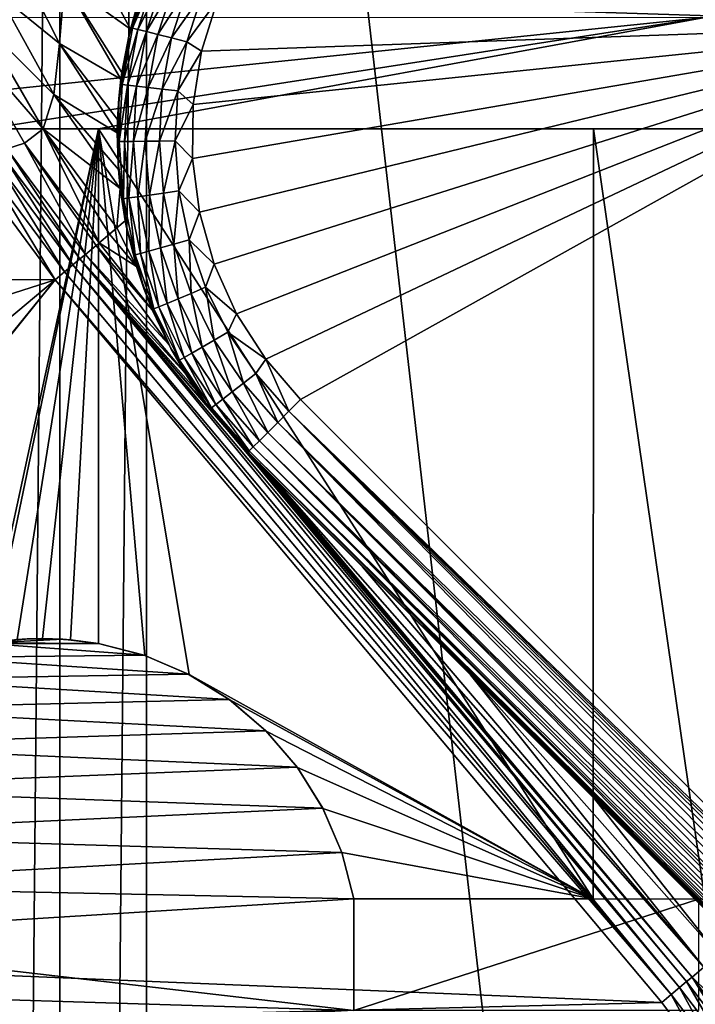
# Model space of a CAD drawing. Header units: metres. Extents: x -205 to 205, y -104 to 104.
# Tile 350 of 656: x -187 to -178, y 24 to 38. Entities that reach past the tile are written whole.
import ezdxf

# ---------------------------------------------------------------- set-up
doc = ezdxf.new("R2010")
doc.units = ezdxf.units.M
doc.layers.add('solid_01_2-CONSUMER_EHM_BOX_SW0001', color=7, linetype='CONTINUOUS')

msp = doc.modelspace()

# ---------------------------------------------------------------- linework, layer by layer
at = {"layer": 'solid_01_2-CONSUMER_EHM_BOX_SW0001'}
for points in [[(-200.010849, -74.958488), (-200.010773, 75.041512), (-0.010778, 75.04142)], [(-0.010849, -74.95858), (-200.010849, -74.958488), (-0.010778, 75.04142)], [(-187.936584, -63.24094, 75), (-186.76796, 63.569702, 75), (-187.922989, 63.341274, 75)], [(-187.936584, -63.24094, 75), (-186.781616, -63.469616, 75), (-186.76796, 63.569702, 75)], [(-186.781616, -63.469616, 75), (-185.602478, 63.645401, 75), (-186.76796, 63.569702, 75)], [(-186.781616, -63.469616, 75), (-185.61615, -63.545567, 75), (-185.602478, 63.645401, 75)], [(-174.012405, -37.447227, 75), (-185.602478, 63.645401, 75), (-185.61615, -63.545567, 75)], [(-174.001678, 37.552773, 75), (-185.602478, 63.645401, 75), (-174.012405, -37.447227, 75)], [(-174.001678, 37.552773, 75), (-173.946716, 38.327507, 75), (-185.602478, 63.645401, 75)], [(-186.71286, 38.12471, 3.45631), (-185.826035, 37.484833, 3.5), (-186.501038, 38.75626, 3.5)], [(-186.501038, 38.75626, 3.5), (-185.826035, 37.484833, 3.5), (-185.717422, 37.868443, 3.5)], [(-186.777512, 37.293961, 3.325905), (-187.423645, 38.57283, 3.325905), (-187.602097, 37.960056, 3.113388)], [(-186.71286, 38.12471, 3.45631), (-187.423645, 38.57283, 3.325905), (-186.777512, 37.293961, 3.325905)], [(-184.653275, 37.877159, 13.5), (-174.501678, 37.552845, 13.5), (-174.441727, 38.398006, 13.5)], [(-185.952057, 36.814541, 3.456349), (-186.71286, 38.12471, 3.45631), (-186.777512, 37.293961, 3.325905)], [(-185.939636, 36.904922, 3.466962), (-185.826035, 37.484833, 3.5), (-186.71286, 38.12471, 3.45631)], [(-185.939636, 36.904922, 3.466962), (-186.71286, 38.12471, 3.45631), (-185.952057, 36.814541, 3.456349)], [(-185.84317, 37.413765, 12.5), (-185.583542, 38.244019, 12.5), (-185.826035, 37.484833, 3.5)], [(-185.84317, 37.413765, 12.5), (-185.560455, 38.234913, 12.721427), (-185.583542, 38.244019, 12.5)], [(-185.796234, 37.501705, 12.721427), (-185.560455, 38.234913, 12.721427), (-185.84317, 37.413765, 12.5)], [(-185.583542, 38.244019, 12.5), (-185.717422, 37.868443, 3.5), (-185.826035, 37.484833, 3.5)], [(-185.796234, 37.501705, 12.721427), (-185.491776, 38.207832, 12.933075), (-185.560455, 38.234913, 12.721427)], [(-185.796234, 37.501705, 12.721427), (-185.724655, 37.483681, 12.933075), (-185.491776, 38.207832, 12.933075)], [(-185.724655, 37.483681, 12.933075), (-185.380981, 38.164135, 13.122963), (-185.491776, 38.207832, 12.933075)], [(-185.724655, 37.483681, 12.933075), (-185.609146, 37.454601, 13.122963), (-185.380981, 38.164135, 13.122963)], [(-185.609146, 37.454601, 13.122963), (-185.233612, 38.106022, 13.281551), (-185.380981, 38.164135, 13.122963)], [(-185.609146, 37.454601, 13.122963), (-185.455536, 37.415928, 13.281551), (-185.233612, 38.106022, 13.281551)], [(-185.455536, 37.415928, 13.281551), (-185.057083, 38.036407, 13.400871), (-185.233612, 38.106022, 13.281551)], [(-185.455536, 37.415928, 13.281551), (-185.27153, 37.369598, 13.400871), (-185.057083, 38.036407, 13.400871)], [(-185.27153, 37.369598, 13.400871), (-184.860275, 37.958794, 13.474928), (-185.057083, 38.036407, 13.400871)], [(-186.853546, 36.606853, 3.113388), (-187.602097, 37.960056, 3.113388), (-187.83049, 37.582779, 2.826262)], [(-186.777512, 37.293961, 3.325905), (-187.602097, 37.960056, 3.113388), (-186.853546, 36.606853, 3.113388)], [(-185.27153, 37.369598, 13.400871), (-185.06636, 37.317944, 13.474928), (-184.860275, 37.958794, 13.474928)], [(-185.06636, 37.317944, 13.474928), (-184.653275, 37.877159, 13.5), (-184.860275, 37.958794, 13.474928)], [(-185.06636, 37.317944, 13.474928), (-184.86792, 37.192532, 13.5), (-184.653275, 37.877159, 13.5)], [(-184.653275, 37.877159, 13.5), (-184.86792, 37.192532, 13.5), (-174.501678, 37.552845, 13.5)], [(-192.604446, 36.145905, 69), (-192.60434, 37.645905, 69), (-178.10434, 37.644863, 63.099998)], [(-187.754456, 36.145557, 67.02655), (-192.604446, 36.145905, 69), (-178.10434, 37.644863, 63.099998)], [(-187.754456, 36.145557, 67.02655), (-178.10434, 37.644863, 63.099998), (-186.254456, 36.145451, 66.416206)], [(-186.254456, 36.145451, 66.416206), (-178.10434, 37.644863, 63.099998), (-178.104446, 36.144863, 63.099998)], [(-188.087463, 37.400715, 2.474663), (-186.999008, 36.145802, 2.826262), (-187.83049, 37.582779, 2.826262)], [(-186.853546, 36.606853, 3.113388), (-187.83049, 37.582779, 2.826262), (-186.999008, 36.145802, 2.826262)], [(-185.84317, 37.413765, 12.5), (-185.826035, 37.484833, 3.5), (-185.939636, 36.904922, 3.466962)], [(-185.796234, 37.501705, 12.721427), (-185.84317, 37.413765, 12.5), (-185.93576, 36.744259, 12.721427)], [(-185.796234, 37.501705, 12.721427), (-185.93576, 36.744259, 12.721427), (-185.724655, 37.483681, 12.933075)], [(-185.93576, 36.744259, 12.721427), (-185.862442, 36.735596, 12.933075), (-185.724655, 37.483681, 12.933075)], [(-185.724655, 37.483681, 12.933075), (-185.862442, 36.735596, 12.933075), (-185.609146, 37.454601, 13.122963)], [(-185.862442, 36.735596, 12.933075), (-185.744156, 36.721611, 13.122963), (-185.609146, 37.454601, 13.122963)], [(-185.609146, 37.454601, 13.122963), (-185.744156, 36.721611, 13.122963), (-185.455536, 37.415928, 13.281551)], [(-184.993118, 35.746784, 13.5), (-184.897385, 35.025948, 13.5), (-174.501678, 37.552845, 13.5)], [(-184.983124, 36.475704, 13.5), (-184.993118, 35.746784, 13.5), (-174.501678, 37.552845, 13.5)], [(-184.86792, 37.192532, 13.5), (-184.983124, 36.475704, 13.5), (-174.501678, 37.552845, 13.5)], [(-184.897385, 35.025948, 13.5), (-184.698105, 34.326618, 13.5), (-174.501678, 37.552845, 13.5)], [(-184.698105, 34.326618, 13.5), (-184.398636, 33.661983, 13.5), (-174.501678, 37.552845, 13.5)], [(-184.398636, 33.661983, 13.5), (-184.007477, 33.050339, 13.5), (-174.501678, 37.552845, 13.5)], [(-184.007477, 33.050339, 13.5), (-183.537933, 32.507839, 13.5), (-174.501678, 37.552845, 13.5)], [(-183.537933, 32.507839, 13.5), (-174.503693, 23.471012, 13.5), (-174.501678, 37.552845, 13.5)], [(-188.087463, 37.400715, 2.474663), (-187.246216, 35.954868, 2.474663), (-186.999008, 36.145802, 2.826262)], [(-187.483841, 35.879379, 2.071429), (-187.246216, 35.954868, 2.474663), (-188.087463, 37.400715, 2.474663)], [(-185.980011, 36.554695, 12.5), (-185.84317, 37.413765, 12.5), (-185.952057, 36.814541, 3.456349)], [(-185.93576, 36.744259, 12.721427), (-185.84317, 37.413765, 12.5), (-185.980011, 36.554695, 12.5)], [(-185.84317, 37.413765, 12.5), (-185.939636, 36.904922, 3.466962), (-185.952057, 36.814541, 3.456349)], [(-185.744156, 36.721611, 13.122963), (-185.586853, 36.703018, 13.281551), (-185.455536, 37.415928, 13.281551)], [(-185.455536, 37.415928, 13.281551), (-185.586853, 36.703018, 13.281551), (-185.27153, 37.369598, 13.400871)], [(-185.586853, 36.703018, 13.281551), (-185.398407, 36.680744, 13.400871), (-185.27153, 37.369598, 13.400871)], [(-185.27153, 37.369598, 13.400871), (-185.398407, 36.680744, 13.400871), (-185.06636, 37.317944, 13.474928)], [(-186.001678, 36.092983, 3.326001), (-186.777512, 37.293961, 3.325905), (-186.853546, 36.606853, 3.113388)], [(-185.997482, 36.272884, 3.365726), (-186.777512, 37.293961, 3.325905), (-186.001678, 36.092983, 3.326001)], [(-185.997482, 36.272884, 3.365726), (-185.952057, 36.814541, 3.456349), (-186.777512, 37.293961, 3.325905)], [(-185.398407, 36.680744, 13.400871), (-185.188309, 36.65591, 13.474928), (-185.06636, 37.317944, 13.474928)], [(-185.06636, 37.317944, 13.474928), (-185.188309, 36.65591, 13.474928), (-184.86792, 37.192532, 13.5)], [(-185.188309, 36.65591, 13.474928), (-184.983124, 36.475704, 13.5), (-184.86792, 37.192532, 13.5)], [(-185.980011, 36.554695, 12.5), (-185.952057, 36.814541, 3.456349), (-185.997482, 36.272884, 3.365726)], [(-185.93576, 36.744259, 12.721427), (-185.980011, 36.554695, 12.5), (-185.976685, 35.975159, 12.721427)], [(-185.93576, 36.744259, 12.721427), (-185.976685, 35.975159, 12.721427), (-185.862442, 36.735596, 12.933075)], [(-185.976685, 35.975159, 12.721427), (-185.902863, 35.975998, 12.933075), (-185.862442, 36.735596, 12.933075)], [(-185.862442, 36.735596, 12.933075), (-185.902863, 35.975998, 12.933075), (-185.744156, 36.721611, 13.122963)], [(-185.902863, 35.975998, 12.933075), (-185.783768, 35.977345, 13.122963), (-185.744156, 36.721611, 13.122963)], [(-185.744156, 36.721611, 13.122963), (-185.783768, 35.977345, 13.122963), (-185.586853, 36.703018, 13.281551)], [(-185.783768, 35.977345, 13.122963), (-185.625366, 35.979141, 13.281551), (-185.586853, 36.703018, 13.281551)], [(-185.586853, 36.703018, 13.281551), (-185.625366, 35.979141, 13.281551), (-185.398407, 36.680744, 13.400871)], [(-185.625366, 35.979141, 13.281551), (-185.435623, 35.981293, 13.400871), (-185.398407, 36.680744, 13.400871)], [(-185.398407, 36.680744, 13.400871), (-185.435623, 35.981293, 13.400871), (-185.188309, 36.65591, 13.474928)], [(-185.961334, 35.346478, 3.113556), (-186.853546, 36.606853, 3.113388), (-186.999008, 36.145802, 2.826262)], [(-185.985687, 35.602322, 3.194852), (-186.853546, 36.606853, 3.113388), (-185.961334, 35.346478, 3.113556)], [(-185.985687, 35.602322, 3.194852), (-186.001678, 36.092983, 3.326001), (-186.853546, 36.606853, 3.113388)], [(-185.980011, 36.554695, 12.5), (-185.997482, 36.272884, 3.365726), (-186.001678, 36.092983, 3.326001)], [(-185.991196, 35.684868, 12.5), (-185.980011, 36.554695, 12.5), (-186.001678, 36.092983, 3.326001)], [(-185.976685, 35.975159, 12.721427), (-185.980011, 36.554695, 12.5), (-185.991196, 35.684868, 12.5)], [(-185.435623, 35.981293, 13.400871), (-185.224075, 35.983688, 13.474928), (-185.188309, 36.65591, 13.474928)], [(-185.188309, 36.65591, 13.474928), (-185.224075, 35.983688, 13.474928), (-184.983124, 36.475704, 13.5)], [(-185.224075, 35.983688, 13.474928), (-184.993118, 35.746784, 13.5), (-184.983124, 36.475704, 13.5)], [(-187.754456, 36.145557, 67.02655), (-186.254456, 36.145451, 66.416206), (-187.754944, 29.228857, 67)], [(-186.254456, 36.145451, 66.416206), (-187.689697, 29.240026, 67), (-187.754944, 29.228857, 67)], [(-186.254456, 36.145451, 66.416206), (-187.348633, 29.281578, 66.861221), (-187.689697, 29.240026, 67)], [(-186.254456, 36.145451, 66.416206), (-187.004944, 29.295946, 66.721382), (-187.348633, 29.281578, 66.861221)], [(-187.246216, 35.954868, 2.474663), (-186.245804, 34.614216, 2.474663), (-186.999008, 36.145802, 2.826262)], [(-186.254456, 36.145451, 66.416206), (-186.628204, 29.278715, 66.568085), (-187.004944, 29.295946, 66.721382)], [(-186.106049, 34.731483, 2.696444), (-186.007187, 34.814434, 2.826262), (-186.999008, 36.145802, 2.826262)], [(-185.961334, 35.346478, 3.113556), (-186.999008, 36.145802, 2.826262), (-186.007187, 34.814434, 2.826262)], [(-186.245804, 34.614216, 2.474663), (-186.106049, 34.731483, 2.696444), (-186.999008, 36.145802, 2.826262)], [(-186.254456, 36.145451, 66.416206), (-186.254944, 29.228748, 66.416206), (-186.628204, 29.278715, 66.568085)], [(-186.254456, 36.145451, 66.416206), (-186.254623, 29.228649, 67), (-186.254944, 29.228748, 66.416206)], [(-186.254944, 29.228748, 72), (-186.254623, 29.228649, 67), (-186.254456, 36.145451, 66.416206)], [(-186.254456, 36.145451, 72), (-186.254944, 29.228748, 72), (-186.254456, 36.145451, 66.416206)], [(-186.254456, 36.145451, 72), (-185.630035, 29.06686, 72), (-186.254944, 29.228748, 72)], [(-178.104446, 36.144863, 69.5), (-186.254456, 36.145451, 66.416206), (-178.104446, 36.144863, 63.099998)], [(-186.254456, 36.145451, 72), (-179.605194, 25.794971, 72), (-185.037354, 28.812449, 72)], [(-186.254456, 36.145451, 72), (-179.604446, 36.14497, 72), (-179.605194, 25.794971, 72)], [(-186.254456, 36.145451, 72), (-186.254456, 36.145451, 66.416206), (-179.604446, 36.14497, 72)], [(-179.604446, 36.14497, 69.5), (-179.604446, 36.14497, 72), (-186.254456, 36.145451, 66.416206)], [(-179.604446, 36.14497, 69.5), (-186.254456, 36.145451, 66.416206), (-178.104446, 36.144863, 69.5)], [(-186.254456, 36.145451, 72), (-185.037354, 28.812449, 72), (-185.630035, 29.06686, 72)], [(-179.604446, 36.14497, 69.5), (-178.105194, 25.794863, 69.5), (-179.605194, 25.794971, 69.5)], [(-179.604446, 36.14497, 72), (-179.605194, 25.794971, 69.5), (-179.605194, 25.794971, 72)], [(-179.604446, 36.14497, 69.5), (-179.605194, 25.794971, 69.5), (-179.604446, 36.14497, 72)], [(-179.604446, 36.14497, 69.5), (-178.104446, 36.144863, 69.5), (-178.105194, 25.794863, 69.5)], [(-185.991196, 35.684868, 12.5), (-186.001678, 36.092983, 3.326001), (-185.985687, 35.602322, 3.194852)], [(-187.52594, 35.769993, 1.911131), (-186.502655, 34.398693, 1.911131), (-187.483841, 35.879379, 2.071429)], [(-187.483841, 35.879379, 2.071429), (-186.429672, 34.459938, 2.071429), (-187.246216, 35.954868, 2.474663)], [(-187.483841, 35.879379, 2.071429), (-186.502655, 34.398693, 1.911131), (-186.429672, 34.459938, 2.071429)], [(-186.286026, 34.580467, 2.399963), (-187.246216, 35.954868, 2.474663), (-186.429672, 34.459938, 2.071429)], [(-186.286026, 34.580467, 2.399963), (-186.245804, 34.614216, 2.474663), (-187.246216, 35.954868, 2.474663)], [(-185.976685, 35.975159, 12.721427), (-185.991196, 35.684868, 12.5), (-185.918335, 35.207184, 12.721427)], [(-185.976685, 35.975159, 12.721427), (-185.918335, 35.207184, 12.721427), (-185.902863, 35.975998, 12.933075)], [(-185.918335, 35.207184, 12.721427), (-185.845245, 35.21751, 12.933075), (-185.902863, 35.975998, 12.933075)], [(-185.902863, 35.975998, 12.933075), (-185.845245, 35.21751, 12.933075), (-185.783768, 35.977345, 13.122963)], [(-185.845245, 35.21751, 12.933075), (-185.72731, 35.234169, 13.122963), (-185.783768, 35.977345, 13.122963)], [(-185.783768, 35.977345, 13.122963), (-185.72731, 35.234169, 13.122963), (-185.625366, 35.979141, 13.281551)], [(-185.72731, 35.234169, 13.122963), (-185.57045, 35.256325, 13.281551), (-185.625366, 35.979141, 13.281551)], [(-185.625366, 35.979141, 13.281551), (-185.57045, 35.256325, 13.281551), (-185.435623, 35.981293, 13.400871)], [(-185.57045, 35.256325, 13.281551), (-185.382568, 35.282864, 13.400871), (-185.435623, 35.981293, 13.400871)], [(-185.435623, 35.981293, 13.400871), (-185.382568, 35.282864, 13.400871), (-185.224075, 35.983688, 13.474928)], [(-185.382568, 35.282864, 13.400871), (-185.17308, 35.31245, 13.474928), (-185.224075, 35.983688, 13.474928)], [(-185.224075, 35.983688, 13.474928), (-185.17308, 35.31245, 13.474928), (-184.993118, 35.746784, 13.5)], [(-187.52594, 35.769993, 1.911131), (-187.628983, 35.701889, 1.771182), (-186.597275, 34.319294, 1.771182)], [(-187.52594, 35.769993, 1.911131), (-186.597275, 34.319294, 1.771182), (-186.502655, 34.398693, 1.911131)], [(-185.17308, 35.31245, 13.474928), (-184.897385, 35.025948, 13.5), (-184.993118, 35.746784, 13.5)], [(-187.934174, 35.59811, 1.571667), (-186.837021, 34.11813, 1.571667), (-187.751938, 35.620625, 1.656628)], [(-187.628983, 35.701889, 1.771182), (-187.751938, 35.620625, 1.656628), (-186.710175, 34.224564, 1.656628)], [(-187.751938, 35.620625, 1.656628), (-186.837021, 34.11813, 1.571667), (-186.710175, 34.224564, 1.656628)], [(-187.628983, 35.701889, 1.771182), (-186.710175, 34.224564, 1.656628), (-186.597275, 34.319294, 1.771182)], [(-185.991196, 35.684868, 12.5), (-185.961334, 35.346478, 3.113556), (-185.893875, 34.909519, 2.954085)], [(-185.991196, 35.684868, 12.5), (-185.985687, 35.602322, 3.194852), (-185.961334, 35.346478, 3.113556)], [(-185.87648, 34.822567, 12.5), (-185.991196, 35.684868, 12.5), (-185.893875, 34.909519, 2.954085)], [(-185.918335, 35.207184, 12.721427), (-185.991196, 35.684868, 12.5), (-185.87648, 34.822567, 12.5)], [(-190.187317, 34.128078, 1.571667), (-186.837021, 34.11813, 1.571667), (-187.934174, 35.59811, 1.571667)], [(-185.893875, 34.909519, 2.954085), (-185.961334, 35.346478, 3.113556), (-186.007187, 34.814434, 2.826262)], [(-185.918335, 35.207184, 12.721427), (-185.761688, 34.453094, 12.721427), (-185.845245, 35.21751, 12.933075)], [(-185.918335, 35.207184, 12.721427), (-185.87648, 34.822567, 12.5), (-185.761688, 34.453094, 12.721427)], [(-185.845245, 35.21751, 12.933075), (-185.690536, 34.472736, 12.933075), (-185.72731, 35.234169, 13.122963)], [(-185.761688, 34.453094, 12.721427), (-185.690536, 34.472736, 12.933075), (-185.845245, 35.21751, 12.933075)], [(-185.72731, 35.234169, 13.122963), (-185.575714, 34.504425, 13.122963), (-185.57045, 35.256325, 13.281551)], [(-185.690536, 34.472736, 12.933075), (-185.575714, 34.504425, 13.122963), (-185.72731, 35.234169, 13.122963)], [(-185.575714, 34.504425, 13.122963), (-185.423019, 34.546574, 13.281551), (-185.57045, 35.256325, 13.281551)], [(-185.57045, 35.256325, 13.281551), (-185.423019, 34.546574, 13.281551), (-185.382568, 35.282864, 13.400871)], [(-185.423019, 34.546574, 13.281551), (-185.240112, 34.597061, 13.400871), (-185.382568, 35.282864, 13.400871)], [(-185.382568, 35.282864, 13.400871), (-185.240112, 34.597061, 13.400871), (-185.17308, 35.31245, 13.474928)], [(-185.240112, 34.597061, 13.400871), (-185.036163, 34.653351, 13.474928), (-185.17308, 35.31245, 13.474928)], [(-185.17308, 35.31245, 13.474928), (-185.036163, 34.653351, 13.474928), (-184.897385, 35.025948, 13.5)], [(-185.036163, 34.653351, 13.474928), (-184.698105, 34.326618, 13.5), (-184.897385, 35.025948, 13.5)], [(-185.74205, 34.29631, 2.695492), (-186.007187, 34.814434, 2.826262), (-186.106049, 34.731483, 2.696444)], [(-185.74205, 34.29631, 2.695492), (-185.893875, 34.909519, 2.954085), (-186.007187, 34.814434, 2.826262)], [(-185.87648, 34.822567, 12.5), (-185.893875, 34.909519, 2.954085), (-185.74205, 34.29631, 2.695492)], [(-185.638275, 33.985912, 12.5), (-185.87648, 34.822567, 12.5), (-185.74205, 34.29631, 2.695492)], [(-185.761688, 34.453094, 12.721427), (-185.87648, 34.822567, 12.5), (-185.638275, 33.985912, 12.5)], [(-185.74205, 34.29631, 2.695492), (-186.106049, 34.731483, 2.696444), (-186.245804, 34.614216, 2.474663)], [(-185.31073, 33.247105, 2.221601), (-186.286026, 34.580467, 2.399963), (-186.429672, 34.459938, 2.071429)], [(-185.532333, 33.71603, 2.431557), (-186.245804, 34.614216, 2.474663), (-186.286026, 34.580467, 2.399963)], [(-185.532333, 33.71603, 2.431557), (-186.286026, 34.580467, 2.399963), (-185.31073, 33.247105, 2.221601)], [(-185.74205, 34.29631, 2.695492), (-186.245804, 34.614216, 2.474663), (-185.532333, 33.71603, 2.431557)], [(-185.575714, 34.504425, 13.122963), (-185.331528, 33.800243, 13.122963), (-185.423019, 34.546574, 13.281551)], [(-185.423019, 34.546574, 13.281551), (-185.185516, 33.861683, 13.281551), (-185.240112, 34.597061, 13.400871)], [(-185.331528, 33.800243, 13.122963), (-185.185516, 33.861683, 13.281551), (-185.423019, 34.546574, 13.281551)], [(-185.240112, 34.597061, 13.400871), (-185.01062, 33.93528, 13.400871), (-185.036163, 34.653351, 13.474928)], [(-185.185516, 33.861683, 13.281551), (-185.01062, 33.93528, 13.400871), (-185.240112, 34.597061, 13.400871)], [(-185.036163, 34.653351, 13.474928), (-184.815613, 34.017334, 13.474928), (-184.698105, 34.326618, 13.5)], [(-185.01062, 33.93528, 13.400871), (-184.815613, 34.017334, 13.474928), (-185.036163, 34.653351, 13.474928)], [(-185.090759, 32.864296, 2.071429), (-186.429672, 34.459938, 2.071429), (-186.502655, 34.398693, 1.911131)], [(-185.31073, 33.247105, 2.221601), (-186.429672, 34.459938, 2.071429), (-185.090759, 32.864296, 2.071429)], [(-185.761688, 34.453094, 12.721427), (-185.509354, 33.725418, 12.721427), (-185.690536, 34.472736, 12.933075)], [(-185.761688, 34.453094, 12.721427), (-185.638275, 33.985912, 12.5), (-185.509354, 33.725418, 12.721427)], [(-185.690536, 34.472736, 12.933075), (-185.441315, 33.754051, 12.933075), (-185.575714, 34.504425, 13.122963)], [(-185.509354, 33.725418, 12.721427), (-185.441315, 33.754051, 12.933075), (-185.690536, 34.472736, 12.933075)], [(-185.441315, 33.754051, 12.933075), (-185.331528, 33.800243, 13.122963), (-185.575714, 34.504425, 13.122963)], [(-186.597275, 34.319294, 1.771182), (-186.710175, 34.224564, 1.656628), (-178.558823, 24.510645, 1.656828)], [(-186.502655, 34.398693, 1.911131), (-186.597275, 34.319294, 1.771182), (-178.445969, 24.60535, 1.771438)], [(-186.597275, 34.319294, 1.771182), (-178.558823, 24.510645, 1.656828), (-178.445969, 24.60535, 1.771438)], [(-186.502655, 34.398693, 1.911131), (-178.445969, 24.60535, 1.771438), (-178.351379, 24.684715, 1.911433)], [(-184.499969, 32.072086, 1.968187), (-186.502655, 34.398693, 1.911131), (-178.351379, 24.684715, 1.911433)], [(-184.94014, 32.63496, 2.009579), (-185.090759, 32.864296, 2.071429), (-186.502655, 34.398693, 1.911131)], [(-184.738647, 32.360077, 1.97183), (-184.94014, 32.63496, 2.009579), (-186.502655, 34.398693, 1.911131)], [(-184.499969, 32.072086, 1.968187), (-184.738647, 32.360077, 1.97183), (-186.502655, 34.398693, 1.911131)], [(-185.638275, 33.985912, 12.5), (-185.74205, 34.29631, 2.695492), (-185.532333, 33.71603, 2.431557)], [(-184.815613, 34.017334, 13.474928), (-184.398636, 33.661983, 13.5), (-184.698105, 34.326618, 13.5)], [(-186.710175, 34.224564, 1.656628), (-186.837021, 34.11813, 1.571667), (-178.558823, 24.510645, 1.656828)], [(-194.130249, 25.041512, 1.571667), (-178.685913, 24.404011, 1.571667), (-186.837021, 34.11813, 1.571667)], [(-194.130249, 25.041512, 1.571667), (-186.837021, 34.11813, 1.571667), (-188.567413, 31.988697, 1.571667)], [(-189.572968, 33.245766, 1.571667), (-186.837021, 34.11813, 1.571667), (-190.187317, 34.128078, 1.571667)], [(-188.901001, 32.386246, 1.571667), (-186.837021, 34.11813, 1.571667), (-189.572968, 33.245766, 1.571667)], [(-188.567413, 31.988697, 1.571667), (-186.837021, 34.11813, 1.571667), (-188.901001, 32.386246, 1.571667)], [(-186.837021, 34.11813, 1.571667), (-178.685913, 24.404011, 1.571667), (-178.558823, 24.510645, 1.656828)], [(-185.01062, 33.93528, 13.400871), (-184.697906, 33.308517, 13.400871), (-184.815613, 34.017334, 13.474928)], [(-184.815613, 34.017334, 13.474928), (-184.515076, 33.41497, 13.474928), (-184.398636, 33.661983, 13.5)], [(-184.697906, 33.308517, 13.400871), (-184.515076, 33.41497, 13.474928), (-184.815613, 34.017334, 13.474928)], [(-185.638275, 33.985912, 12.5), (-185.532333, 33.71603, 2.431557), (-185.31073, 33.247105, 2.221601)], [(-185.281601, 33.192497, 12.5), (-185.638275, 33.985912, 12.5), (-185.31073, 33.247105, 2.221601)], [(-185.509354, 33.725418, 12.721427), (-185.638275, 33.985912, 12.5), (-185.281601, 33.192497, 12.5)], [(-185.185516, 33.861683, 13.281551), (-184.861893, 33.213036, 13.281551), (-185.01062, 33.93528, 13.400871)], [(-184.861893, 33.213036, 13.281551), (-184.697906, 33.308517, 13.400871), (-185.01062, 33.93528, 13.400871)], [(-185.509354, 33.725418, 12.721427), (-185.165512, 33.036247, 12.721427), (-185.441315, 33.754051, 12.933075)], [(-185.441315, 33.754051, 12.933075), (-185.101715, 33.073391, 12.933075), (-185.331528, 33.800243, 13.122963)], [(-185.165512, 33.036247, 12.721427), (-185.101715, 33.073391, 12.933075), (-185.441315, 33.754051, 12.933075)], [(-185.331528, 33.800243, 13.122963), (-184.998779, 33.133324, 13.122963), (-185.185516, 33.861683, 13.281551)], [(-185.101715, 33.073391, 12.933075), (-184.998779, 33.133324, 13.122963), (-185.331528, 33.800243, 13.122963)], [(-184.998779, 33.133324, 13.122963), (-184.861893, 33.213036, 13.281551), (-185.185516, 33.861683, 13.281551)], [(-185.509354, 33.725418, 12.721427), (-185.281601, 33.192497, 12.5), (-185.165512, 33.036247, 12.721427)], [(-184.515076, 33.41497, 13.474928), (-184.007477, 33.050339, 13.5), (-184.398636, 33.661983, 13.5)], [(-184.697906, 33.308517, 13.400871), (-184.307175, 32.72718, 13.400871), (-184.515076, 33.41497, 13.474928)], [(-184.515076, 33.41497, 13.474928), (-184.139557, 32.85627, 13.474928), (-184.007477, 33.050339, 13.5)], [(-184.307175, 32.72718, 13.400871), (-184.139557, 32.85627, 13.474928), (-184.515076, 33.41497, 13.474928)], [(-185.281601, 33.192497, 12.5), (-185.31073, 33.247105, 2.221601), (-185.090759, 32.864296, 2.071429)], [(-184.861893, 33.213036, 13.281551), (-184.45752, 32.611401, 13.281551), (-184.697906, 33.308517, 13.400871)], [(-184.45752, 32.611401, 13.281551), (-184.307175, 32.72718, 13.400871), (-184.697906, 33.308517, 13.400871)], [(-185.281601, 33.192497, 12.5), (-185.090759, 32.864296, 2.071429), (-184.94014, 32.63496, 2.009579)], [(-184.81395, 32.459, 12.5), (-185.281601, 33.192497, 12.5), (-184.94014, 32.63496, 2.009579)], [(-185.165512, 33.036247, 12.721427), (-185.281601, 33.192497, 12.5), (-184.81395, 32.459, 12.5)], [(-185.101715, 33.073391, 12.933075), (-184.677383, 32.44207, 12.933075), (-184.998779, 33.133324, 13.122963)], [(-184.998779, 33.133324, 13.122963), (-184.583023, 32.514744, 13.122963), (-184.861893, 33.213036, 13.281551)], [(-184.677383, 32.44207, 12.933075), (-184.583023, 32.514744, 13.122963), (-184.998779, 33.133324, 13.122963)], [(-184.583023, 32.514744, 13.122963), (-184.45752, 32.611401, 13.281551), (-184.861893, 33.213036, 13.281551)], [(-185.165512, 33.036247, 12.721427), (-184.73587, 32.39703, 12.721427), (-185.101715, 33.073391, 12.933075)], [(-185.165512, 33.036247, 12.721427), (-184.81395, 32.459, 12.5), (-184.73587, 32.39703, 12.721427)], [(-184.73587, 32.39703, 12.721427), (-184.677383, 32.44207, 12.933075), (-185.101715, 33.073391, 12.933075)], [(-184.139557, 32.85627, 13.474928), (-183.695297, 32.350517, 13.474928), (-184.007477, 33.050339, 13.5)], [(-183.695297, 32.350517, 13.474928), (-183.537933, 32.507839, 13.5), (-184.007477, 33.050339, 13.5)], [(-184.307175, 32.72718, 13.400871), (-183.84491, 32.200939, 13.400871), (-184.139557, 32.85627, 13.474928)], [(-183.84491, 32.200939, 13.400871), (-183.695297, 32.350517, 13.474928), (-184.139557, 32.85627, 13.474928)], [(-184.45752, 32.611401, 13.281551), (-183.979111, 32.06678, 13.281551), (-184.307175, 32.72718, 13.400871)], [(-183.979111, 32.06678, 13.281551), (-183.84491, 32.200939, 13.400871), (-184.307175, 32.72718, 13.400871)], [(-184.81395, 32.459, 12.5), (-184.94014, 32.63496, 2.009579), (-184.738647, 32.360077, 1.97183)], [(-184.583023, 32.514744, 13.122963), (-184.091141, 31.954782, 13.122963), (-184.45752, 32.611401, 13.281551)], [(-184.091141, 31.954782, 13.122963), (-183.979111, 32.06678, 13.281551), (-184.45752, 32.611401, 13.281551)], [(-184.81395, 32.459, 12.5), (-184.738647, 32.360077, 1.97183), (-184.499969, 32.072086, 1.968187)], [(-184.81395, 32.459, 12.5), (-184.499969, 32.072086, 1.968187), (-184.245132, 31.800833, 2.002945)], [(-184.245132, 31.800833, 12.5), (-184.81395, 32.459, 12.5), (-184.245132, 31.800833, 2.002945)], [(-184.73587, 32.39703, 12.721427), (-184.81395, 32.459, 12.5), (-184.245132, 31.800833, 12.5)], [(-184.73587, 32.39703, 12.721427), (-184.227585, 31.818384, 12.721427), (-184.677383, 32.44207, 12.933075)], [(-184.677383, 32.44207, 12.933075), (-184.175369, 31.870575, 12.933075), (-184.583023, 32.514744, 13.122963)], [(-184.227585, 31.818384, 12.721427), (-184.175369, 31.870575, 12.933075), (-184.677383, 32.44207, 12.933075)], [(-184.175369, 31.870575, 12.933075), (-184.091141, 31.954782, 13.122963), (-184.583023, 32.514744, 13.122963)], [(-183.695297, 32.350517, 13.474928), (-174.503693, 23.471012, 13.5), (-183.537933, 32.507839, 13.5)], [(-184.73587, 32.39703, 12.721427), (-184.245132, 31.800833, 12.5), (-184.227585, 31.818384, 12.721427)], [(-174.508026, 23.059189, 13.455735), (-183.695297, 32.350517, 13.474928), (-183.84491, 32.200939, 13.400871)], [(-174.483322, 23.387684, 13.499009), (-174.503693, 23.471012, 13.5), (-183.695297, 32.350517, 13.474928)], [(-174.475891, 23.292322, 13.494294), (-174.483322, 23.387684, 13.499009), (-183.695297, 32.350517, 13.474928)], [(-174.483795, 23.182537, 13.481806), (-174.475891, 23.292322, 13.494294), (-183.695297, 32.350517, 13.474928)], [(-174.508026, 23.059189, 13.455735), (-174.483795, 23.182537, 13.481806), (-183.695297, 32.350517, 13.474928)], [(-174.589798, 22.80335, 13.346155), (-183.84491, 32.200939, 13.400871), (-183.979111, 32.06678, 13.281551)], [(-174.545654, 22.928978, 13.410778), (-174.508026, 23.059189, 13.455735), (-183.84491, 32.200939, 13.400871)], [(-174.589798, 22.80335, 13.346155), (-174.545654, 22.928978, 13.410778), (-183.84491, 32.200939, 13.400871)], [(-184.499969, 32.072086, 1.968187), (-178.351379, 24.684715, 1.911433), (-178.278564, 24.745817, 2.071429)], [(-184.245132, 31.800833, 2.002945), (-184.499969, 32.072086, 1.968187), (-178.278564, 24.745817, 2.071429)], [(-174.634232, 22.691357, 13.265411), (-183.979111, 32.06678, 13.281551), (-184.091141, 31.954782, 13.122963)], [(-174.612244, 22.745216, 13.307468), (-174.589798, 22.80335, 13.346155), (-183.979111, 32.06678, 13.281551)], [(-174.634232, 22.691357, 13.265411), (-174.612244, 22.745216, 13.307468), (-183.979111, 32.06678, 13.281551)], [(-174.71315, 22.530487, 13.082142), (-184.091141, 31.954782, 13.122963), (-184.175369, 31.870575, 12.933075)], [(-174.675674, 22.599062, 13.174686), (-174.634232, 22.691357, 13.265411), (-184.091141, 31.954782, 13.122963)], [(-174.71315, 22.530487, 13.082142), (-174.675674, 22.599062, 13.174686), (-184.091141, 31.954782, 13.122963)], [(-174.884247, 22.467737, 12.706449), (-184.227585, 31.818384, 12.721427), (-184.245132, 31.800833, 12.5)], [(-184.245132, 31.800833, 12.5), (-177.687744, 25.241568, 3.0093), (-176.781784, 24.335344, 3.134101)], [(-184.245132, 31.800833, 12.5), (-179.587662, 27.142031, 2.813037), (-177.687744, 25.241568, 3.0093)], [(-184.245132, 31.800833, 12.5), (-176.781784, 24.335344, 3.134101), (-176.41861, 23.972065, 3.200136)], [(-184.096725, 31.652378, 2.036285), (-184.245132, 31.800833, 2.002945), (-178.278564, 24.745817, 2.071429)], [(-184.245132, 31.800833, 12.5), (-176.41861, 23.972065, 3.200136), (-175.824738, 23.378023, 3.311522)], [(-184.245132, 31.800833, 12.5), (-175.824738, 23.378023, 3.311522), (-175.707993, 23.261251, 3.332778)], [(-184.245132, 31.800833, 12.5), (-175.707993, 23.261251, 3.332778), (-174.968292, 22.52133, 3.446286)], [(-174.968292, 22.52133, 12.5), (-184.245132, 31.800833, 12.5), (-174.968292, 22.52133, 3.446286)], [(-184.245132, 31.800833, 12.5), (-184.245132, 31.800833, 2.002945), (-184.096725, 31.652378, 2.036285)], [(-184.245132, 31.800833, 12.5), (-184.096725, 31.652378, 2.036285), (-183.954346, 31.509956, 2.071429)], [(-184.245132, 31.800833, 12.5), (-183.954346, 31.509956, 2.071429), (-182.705765, 30.261028, 2.348668)], [(-184.245132, 31.800833, 12.5), (-182.705765, 30.261028, 2.348668), (-181.254013, 28.808859, 2.593435)], [(-184.245132, 31.800833, 12.5), (-181.254013, 28.808859, 2.593435), (-179.587662, 27.142031, 2.813037)], [(-174.93718, 22.499029, 12.611513), (-174.884247, 22.467737, 12.706449), (-184.245132, 31.800833, 12.5)], [(-174.968292, 22.52133, 12.5), (-174.93718, 22.499029, 12.611513), (-184.245132, 31.800833, 12.5)], [(-174.780594, 22.46019, 12.913525), (-184.175369, 31.870575, 12.933075), (-184.227585, 31.818384, 12.721427)], [(-174.814896, 22.450901, 12.837538), (-174.780594, 22.46019, 12.913525), (-184.227585, 31.818384, 12.721427)], [(-174.850555, 22.454924, 12.767035), (-174.814896, 22.450901, 12.837538), (-184.227585, 31.818384, 12.721427)], [(-174.884247, 22.467737, 12.706449), (-174.850555, 22.454924, 12.767035), (-184.227585, 31.818384, 12.721427)], [(-174.747467, 22.485416, 12.994411), (-174.71315, 22.530487, 13.082142), (-184.175369, 31.870575, 12.933075)], [(-174.780594, 22.46019, 12.913525), (-174.747467, 22.485416, 12.994411), (-184.175369, 31.870575, 12.933075)], [(-183.954346, 31.509956, 2.071429), (-184.096725, 31.652378, 2.036285), (-178.278564, 24.745817, 2.071429)], [(-183.954346, 31.509956, 2.071429), (-178.278564, 24.745817, 2.071429), (-178.121841, 24.877316, 2.424881)], [(-182.705765, 30.261028, 2.348668), (-183.954346, 31.509956, 2.071429), (-178.121841, 24.877316, 2.424881)], [(-181.254013, 28.808859, 2.593435), (-182.705765, 30.261028, 2.348668), (-178.121841, 24.877316, 2.424881)], [(-187.689697, 29.240026, 67), (-187.211929, 29.290474, 67), (-186.731522, 29.28668, 67)], [(-187.348633, 29.281578, 66.861221), (-187.211929, 29.290474, 67), (-187.689697, 29.240026, 67)], [(-187.689697, 29.240026, 67), (-186.731522, 29.28668, 67), (-186.254623, 29.228649, 67)], [(-187.004944, 29.295946, 66.721382), (-187.211929, 29.290474, 67), (-187.348633, 29.281578, 66.861221)], [(-187.004944, 29.295946, 66.721382), (-186.731522, 29.28668, 67), (-187.211929, 29.290474, 67)], [(-186.628204, 29.278715, 66.568085), (-186.731522, 29.28668, 67), (-187.004944, 29.295946, 66.721382)], [(-186.254944, 29.228748, 66.416206), (-186.254623, 29.228649, 67), (-186.731522, 29.28668, 67)], [(-186.254944, 29.228748, 66.416206), (-186.731522, 29.28668, 67), (-186.628204, 29.278715, 66.568085)], [(-188.4487, 29.042051, 67), (-187.754944, 29.228857, 67), (-185.64061, 29.070456, 67)], [(-187.754944, 29.228857, 67), (-187.689697, 29.240026, 67), (-186.254623, 29.228649, 67)], [(-187.754944, 29.228857, 67), (-186.254623, 29.228649, 67), (-185.64061, 29.070456, 67)], [(-185.630035, 29.06686, 72), (-186.254623, 29.228649, 67), (-186.254944, 29.228748, 72)], [(-185.630035, 29.06686, 72), (-185.64061, 29.070456, 67), (-186.254623, 29.228649, 67)], [(-189.087418, 28.750408, 67), (-188.4487, 29.042051, 67), (-185.049164, 28.8186, 67)], [(-188.4487, 29.042051, 67), (-185.64061, 29.070456, 67), (-185.049164, 28.8186, 67)], [(-185.630035, 29.06686, 72), (-185.049164, 28.8186, 67), (-185.64061, 29.070456, 67)], [(-185.630035, 29.06686, 72), (-185.037354, 28.812449, 72), (-185.049164, 28.8186, 67)], [(-189.677734, 28.349001, 67), (-189.087418, 28.750408, 67), (-184.49794, 28.47711, 67)], [(-189.087418, 28.750408, 67), (-185.049164, 28.8186, 67), (-184.49794, 28.47711, 67)], [(-185.037354, 28.812449, 72), (-184.49794, 28.47711, 67), (-185.049164, 28.8186, 67)], [(-185.037354, 28.812449, 72), (-184.489304, 28.470783, 72), (-184.49794, 28.47711, 67)], [(-185.037354, 28.812449, 72), (-179.605194, 25.794971, 72), (-184.489304, 28.470783, 72)], [(-181.254013, 28.808859, 2.593435), (-178.121841, 24.877316, 2.424881), (-177.923141, 25.04405, 2.74031)], [(-179.587662, 27.142031, 2.813037), (-181.254013, 28.808859, 2.593435), (-177.923141, 25.04405, 2.74031)], [(-189.677734, 28.349001, 67), (-184.49794, 28.47711, 67), (-184.00563, 28.05629, 67)], [(-184.489304, 28.470783, 72), (-184.00563, 28.05629, 67), (-184.49794, 28.47711, 67)], [(-184.489304, 28.470783, 72), (-183.999832, 28.050491, 72), (-184.00563, 28.05629, 67)], [(-184.489304, 28.470783, 72), (-179.605194, 25.794971, 72), (-183.999832, 28.050491, 72)], [(-190.189789, 27.859579, 67), (-189.677734, 28.349001, 67), (-184.00563, 28.05629, 67)], [(-190.189789, 27.859579, 67), (-184.00563, 28.05629, 67), (-183.583359, 27.566055, 67)], [(-183.999832, 28.050491, 72), (-183.583359, 27.566055, 67), (-184.00563, 28.05629, 67)], [(-183.999832, 28.050491, 72), (-183.579605, 27.560951, 72), (-183.583359, 27.566055, 67)], [(-183.999832, 28.050491, 72), (-179.605194, 25.794971, 72), (-183.579605, 27.560951, 72)], [(-190.616211, 27.285532, 67), (-190.189789, 27.859579, 67), (-183.583359, 27.566055, 67)], [(-190.616211, 27.285532, 67), (-183.583359, 27.566055, 67), (-183.23999, 27.016624, 67)], [(-183.579605, 27.560951, 72), (-183.23999, 27.016624, 67), (-183.583359, 27.566055, 67)], [(-183.579605, 27.560951, 72), (-183.238022, 27.012859, 72), (-183.23999, 27.016624, 67)], [(-183.579605, 27.560951, 72), (-179.605194, 25.794971, 72), (-183.238022, 27.012859, 72)], [(-190.938034, 26.655363, 67), (-190.616211, 27.285532, 67), (-183.23999, 27.016624, 67)], [(-179.587662, 27.142031, 2.813037), (-177.923141, 25.04405, 2.74031), (-177.687744, 25.241568, 3.0093)], [(-190.938034, 26.655363, 67), (-183.23999, 27.016624, 67), (-182.984344, 26.422062, 67)], [(-183.238022, 27.012859, 72), (-182.984344, 26.422062, 67), (-183.23999, 27.016624, 67)], [(-183.238022, 27.012859, 72), (-182.983688, 26.420128, 72), (-182.984344, 26.422062, 67)], [(-183.238022, 27.012859, 72), (-179.605194, 25.794971, 72), (-182.983688, 26.420128, 72)], [(-191.15239, 25.972721, 67), (-190.938034, 26.655363, 67), (-182.984344, 26.422062, 67)], [(-191.15239, 25.972721, 67), (-182.984344, 26.422062, 67), (-182.821884, 25.795202, 67)], [(-182.821884, 25.795202, 72), (-182.821884, 25.795202, 67), (-182.984344, 26.422062, 67)], [(-182.983688, 26.420128, 72), (-182.821884, 25.795202, 72), (-182.984344, 26.422062, 67)], [(-182.983688, 26.420128, 72), (-179.605194, 25.794971, 72), (-182.821884, 25.795202, 72)], [(-191.24855, 25.271688, 67), (-191.15239, 25.972721, 67), (-182.821884, 25.795202, 67)], [(-191.24855, 25.271688, 67), (-182.821884, 25.795202, 67), (-182.822006, 24.295202, 67)], [(-182.822006, 24.295202, 66.919212), (-182.822006, 24.295202, 67), (-182.821884, 25.795202, 67)], [(-182.822006, 24.295202, 66.919212), (-182.821884, 25.795202, 67), (-182.821884, 25.795202, 66.919212)], [(-178.190598, 25.79487, 63.134754), (-182.822006, 24.295202, 66.919212), (-182.821884, 25.795202, 66.919212)], [(-178.190598, 25.79487, 63.134754), (-178.190704, 24.29487, 63.134754), (-182.822006, 24.295202, 66.919212)], [(-182.821884, 25.795202, 66.919212), (-182.821884, 25.795202, 67), (-178.105194, 25.794863, 63.099998)], [(-179.605194, 25.794971, 69.5), (-178.105194, 25.794863, 63.099998), (-182.821884, 25.795202, 67)], [(-178.190598, 25.79487, 63.134754), (-182.821884, 25.795202, 66.919212), (-178.105194, 25.794863, 63.099998)], [(-182.821884, 25.795202, 72), (-179.605194, 25.794971, 69.5), (-182.821884, 25.795202, 67)], [(-182.821884, 25.795202, 72), (-179.605194, 25.794971, 72), (-179.605194, 25.794971, 69.5)], [(-179.605194, 25.794971, 69.5), (-178.105194, 25.794863, 69.5), (-178.105194, 25.794863, 63.099998)], [(-191.226822, 24.556915, 67), (-191.24855, 25.271688, 67), (-182.822006, 24.295202, 67)], [(-194.05397, 24.018276, 1.571667), (-178.685913, 24.404011, 1.571667), (-194.130249, 25.041512, 1.571667)], [(-178.121841, 24.877316, 2.424881), (-178.278564, 24.745817, 2.071429), (-177.427261, 23.908911, 2.39344)], [(-178.351379, 24.684715, 1.911433), (-178.445969, 24.60535, 1.771438), (-177.851532, 23.820593, 1.771438)], [(-177.749512, 23.890144, 1.911433), (-178.278564, 24.745817, 2.071429), (-178.351379, 24.684715, 1.911433)], [(-177.749512, 23.890144, 1.911433), (-178.351379, 24.684715, 1.911433), (-177.851532, 23.820593, 1.771438)], [(-178.278564, 24.745817, 2.071429), (-177.5802, 23.808212, 2.071429), (-177.427261, 23.908911, 2.39344)], [(-177.749512, 23.890144, 1.911433), (-177.5802, 23.808212, 2.071429), (-178.278564, 24.745817, 2.071429)], [(-191.086456, 23.862646, 67), (-191.226822, 24.556915, 67), (-182.822006, 24.295202, 67)], [(-178.558823, 24.510645, 1.656828), (-178.685913, 24.404011, 1.571667), (-178.018326, 23.505474, 1.571667)], [(-178.445969, 24.60535, 1.771438), (-178.558823, 24.510645, 1.656828), (-177.973267, 23.737597, 1.656828)], [(-177.973267, 23.737597, 1.656828), (-178.558823, 24.510645, 1.656828), (-178.018326, 23.505474, 1.571667)], [(-177.851532, 23.820593, 1.771438), (-178.445969, 24.60535, 1.771438), (-177.973267, 23.737597, 1.656828)], [(-194.05397, 24.018276, 1.571667), (-178.018326, 23.505474, 1.571667), (-178.685913, 24.404011, 1.571667)]]:
    msp.add_3dface(points, dxfattribs=at)

doc.saveas('drawing.dxf')
